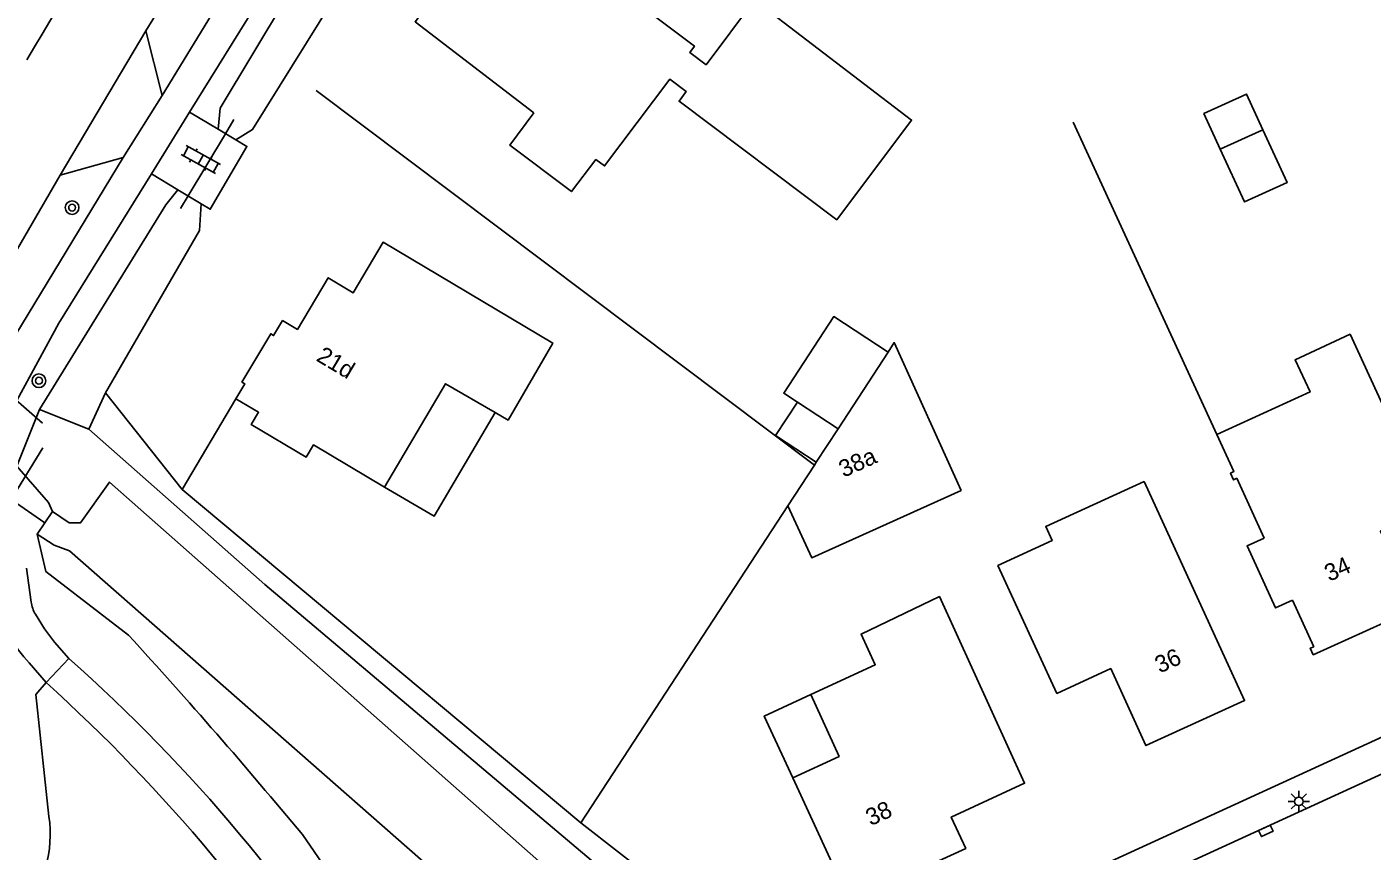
# Model space of a CAD drawing. Extents: x 136000 to 138005, y 398500 to 400500.
# Drawn here: x 137186.5 to 137265.3, y 398575.2 to 398623.5 of the extents above; entities that cross this region are included whole.
import ezdxf

# ---------------------------------------------------------------- set-up
doc = ezdxf.new("R2010")
doc.units = 0
for name, color, linetype in [('gg-afsc-erfafscheiding', 7, 'Continuous'), ('gg-afsc-muur', 7, 'Continuous'), ('gg-anno-huisnummerreeks BGT', 7, 'Continuous'), ('gg-bbg-gedigitaliseerde bebouwing', 7, 'Continuous'), ('gg-bbg-gedigitaliseerde bijgebouw', 7, 'Continuous'), ('gg-bbg-hoofdgebouw', 7, 'Continuous'), ('gg-bbg-luifel en loopbrug', 7, 'Continuous'), ('gg-bbg-onder overbouw', 7, 'Continuous'), ('gg-bbg-pand overbouw', 7, 'Continuous'), ('gg-bbg-tussenscheiding', 7, 'Continuous'), ('gg-knt-verharding', 7, 'Continuous'), ('gg-knt-verharding nz', 7, 'Continuous'), ('gg-kntw-bovenkant insteek waterloop', 7, 'Continuous'), ('gg-kntw-greppel-droge sloot', 7, 'Continuous'), ('gg-kntw-waterlijn', 7, 'Continuous'), ('gg-kwrk-duiker nz buis', 7, 'Continuous'), ('gt-grn-vlakafsluiter', 7, 'Continuous'), ('gt-symb-boom', 7, 'Continuous'), ('gt-symb-klinker verharding', 7, 'Continuous'), ('gt-symb-kolk', 7, 'Continuous'), ('gt-symb-lichtmast', 7, 'Continuous')]:
    doc.layers.add(name, color=color, linetype=linetype)

# ---------------------------------------------------------------- blocks, each defined once
blk = doc.blocks.new('gt0-BOOM')
at = {"layer": 'gt-symb-boom'}
for radius in [0.4, 0.2]:
    blk.add_circle((0, 0), radius, dxfattribs=at)
blk = doc.blocks.new('gt0-KOLK')
at = {"layer": 'gt-symb-kolk'}
blk.add_lwpolyline([(0, 0), (0.375, 0), (0.375, 0.4), (-0.375, 0.4), (-0.375, 0), (0, 0)], dxfattribs=at)
blk = doc.blocks.new('gt0-LMAST')
at = {"layer": 'gt-symb-lichtmast'}
for p, q in [((-0.182, 0.173), (-0.447, 0.438)), ((-0.005, 0.246), (-0.005, 0.621)), ((0.172, 0.173), (0.437, 0.438)), ((-0.255, -0.004), (-0.63, -0.004)), ((-0.182, -0.181), (-0.447, -0.446)), ((-0.005, -0.254), (-0.005, -0.629)), ((0.437, -0.446), (0.172, -0.181)), ((0.245, -0.004), (0.62, -0.004))]:
    blk.add_line(p, q, dxfattribs=at)
blk.add_circle((-0.005, -0.004), 0.25, dxfattribs=at)
blk = doc.blocks.new('gt0-KL1')
at = {"layer": 'gt-symb-klinker verharding'}
for p, q in [((-1.15, 0.3), (1.15, 0.3)), ((-1, -0.3), (-1, 0.3)), ((-0.5, 0.3), (-0.5, 0.45)), ((0, -0.3), (0, 0.3)), ((0.5, 0.3), (0.5, 0.45)), ((1, -0.3), (1, 0.3)), ((-1.15, -0.3), (1.15, -0.3)), ((-0.5, -0.45), (-0.5, -0.3)), ((0.5, -0.45), (0.5, -0.3))]:
    blk.add_line(p, q, dxfattribs=at)

msp = doc.modelspace()

# ---------------------------------------------------------------- linework, layer by layer
at = {"layer": 'gg-afsc-erfafscheiding'}
for p, q in [((137198.752, 398601.661), (137195.597, 398596.35)), ((137195.597, 398596.35), (137218.953, 398576.821)), ((137195.597, 398596.35), (137218.953, 398576.821)), ((137218.953, 398576.821), (137227.372, 398570.264))]:
    msp.add_line(p, q, dxfattribs=at)
at = {"layer": 'gg-afsc-muur'}
for p, q in [((137232.635, 398597.779), (137203.441, 398619.742)), ((137256.211, 398599.572), (137247.804, 398617.882)), ((137218.953, 398576.821), (137231.077, 398595.393))]:
    msp.add_line(p, q, dxfattribs=at)
msp.add_lwpolyline([(137188.982, 398594.403), (137188.001, 398595.059), (137187.114, 398593.733), (137188.095, 398593.078)], dxfattribs=at)
at = {"layer": 'gg-bbg-gedigitaliseerde bebouwing'}
for p, q in [((137236.961, 398604.405), (137234.026, 398599.909)), ((137232.75, 398597.956), (137232.635, 398597.779)), ((137258.984, 398593.503), (137257.385, 398597.003)), ((137261.893, 398587.136), (137260.646, 398589.865))]:
    msp.add_line(p, q, dxfattribs=at)
for points in [[(137241.229, 398596.294), (137237.321, 398604.956), (137236.961, 398604.405)], [(137260.646, 398589.865), (137259.646, 398589.408), (137257.984, 398593.046), (137258.984, 398593.503)]]:
    msp.add_lwpolyline(points, dxfattribs=at)
at = {"layer": 'gg-bbg-gedigitaliseerde bijgebouw'}
for p, q in [((137256.416, 398616.292), (137258.917, 398617.434)), ((137231.64, 398601.467), (137234.026, 398599.909))]:
    msp.add_line(p, q, dxfattribs=at)
for points in [[(137256.416, 398616.292), (137255.46, 398618.384), (137257.962, 398619.526), (137258.917, 398617.434)], [(137232.75, 398597.956), (137230.364, 398599.514), (137231.64, 398601.467)]]:
    msp.add_lwpolyline(points, dxfattribs=at)
at = {"layer": 'gg-bbg-hoofdgebouw'}
msp.add_line((137232.635, 398597.779), (137231.077, 398595.393), dxfattribs=at)
for points in [[(137216.21, 398618.417), (137214.789, 398616.533), (137218.406, 398613.805), (137219.841, 398615.688), (137220.345, 398615.31), (137224.164, 398620.394), (137225.131, 398619.667), (137224.71, 398619.107), (137233.947, 398612.16), (137238.334, 398618.004), (137229.132, 398625.018), (137226.289, 398621.247), (137225.334, 398621.965), (137225.61, 398622.332), (137214.484, 398630.699), (137209.241, 398623.761), (137216.21, 398618.417)], [(137198.752, 398601.661), (137199.273, 398602.537), (137199.101, 398602.639), (137200.786, 398605.475), (137200.957, 398605.373), (137201.478, 398606.25), (137202.355, 398605.729), (137204.157, 398608.763), (137205.618, 398607.881), (137207.374, 398610.837), (137217.306, 398604.933), (137214.695, 398600.42), (137213.936, 398600.859)], [(137256.211, 398599.572), (137261.676, 398602.069), (137260.803, 398603.957), (137264.026, 398605.447), (137268.72, 398595.246), (137265.798, 398593.901), (137267.698, 398589.772), (137267.898, 398589.862), (137268.073, 398589.475), (137261.867, 398586.663), (137261.693, 398587.044), (137261.893, 398587.136)], [(137213.936, 398600.859), (137211.027, 398602.542), (137207.458, 398596.489)], [(137207.458, 398596.489), (137203.29, 398598.965), (137202.861, 398598.243), (137199.647, 398600.153), (137200.076, 398600.874), (137198.752, 398601.661)], [(137257.385, 398597.003), (137257.185, 398596.912), (137257.007, 398597.302), (137257.206, 398597.394), (137256.211, 398599.572)], [(137251.962, 398596.824), (137246.19, 398594.176), (137246.566, 398593.358), (137243.394, 398591.891), (137246.844, 398584.395), (137250.005, 398585.85), (137252.058, 398581.342), (137257.837, 398583.974), (137251.962, 398596.824)], [(137241.229, 398596.294), (137232.481, 398592.347), (137231.077, 398595.393)], [(137231.366, 398579.448), (137234.707, 398572.194), (137241.501, 398575.317), (137240.658, 398577.153), (137244.955, 398579.128), (137239.958, 398590.07), (137235.373, 398587.879), (137236.207, 398586.079), (137232.431, 398584.332)]]:
    msp.add_lwpolyline(points, dxfattribs=at)
at = {"layer": 'gg-bbg-luifel en loopbrug'}
for points in [[(137258.917, 398617.434), (137260.329, 398614.341), (137257.828, 398613.199), (137256.416, 398616.292)], [(137231.64, 398601.467), (137230.842, 398601.988), (137233.777, 398606.484), (137236.961, 398604.405)], [(137207.458, 398596.489), (137210.353, 398594.782), (137213.936, 398600.859)]]:
    msp.add_lwpolyline(points, dxfattribs=at)
at = {"layer": 'gg-bbg-onder overbouw'}
msp.add_lwpolyline([(137232.431, 398584.332), (137234.087, 398580.704), (137231.366, 398579.448)], dxfattribs=at)
at = {"layer": 'gg-bbg-pand overbouw'}
msp.add_lwpolyline([(137231.366, 398579.448), (137229.696, 398583.071), (137232.431, 398584.332)], dxfattribs=at)
at = {"layer": 'gg-bbg-tussenscheiding'}
msp.add_line((137234.026, 398599.909), (137232.75, 398597.956), dxfattribs=at)
at = {"layer": 'gg-knt-verharding'}
for p, q in [((137202.585, 398638.053), (137193.48, 398623.231)), ((137194.435, 398619.441), (137205.428, 398637.468)), ((137207.016, 398636.202), (137196.029, 398618.455)), ((137193.48, 398623.231), (137188.452, 398614.769)), ((137193.48, 398623.231), (137194.435, 398619.441)), ((137192.149, 398615.799), (137194.435, 398619.441)), ((137196.029, 398618.455), (137193.798, 398614.852)), ((137197.701, 398617.459), (137196.029, 398618.455)), ((137198.74, 398616.84), (137197.701, 398617.459)), ((137192.149, 398615.799), (137184.144, 398602.64)), ((137188.452, 398614.769), (137192.149, 398615.799)), ((137188.452, 398614.769), (137182.931, 398605.271)), ((137193.798, 398614.852), (137188.38, 398606.1)), ((137193.798, 398614.852), (137195.353, 398613.916)), ((137196.712, 398613.098), (137195.353, 398613.916)), ((137185.92, 398601.567), (137188.38, 398606.1)), ((137186.747, 398589.752), (137186.472, 398591.734)), ((137187.624, 398585.033), (137188.968, 398586.435))]:
    msp.add_line(p, q, dxfattribs=at)
for points in [[(137196.712, 398613.098), (137197.243, 398612.778), (137199.39, 398616.453), (137198.74, 398616.84)], [(137314.717, 398604.283), (137301.624, 398598.232), (137238.269, 398569.165)], [(137313.758, 398601.64), (137241.444, 398568.469), (137232.736, 398564.456)], [(137188.968, 398586.435), (137188.129, 398587.391), (137187.529, 398588.184), (137186.999, 398589.033)], [(137187.624, 398585.033), (137187.017, 398584.328), (137187.792, 398577.187)]]:
    msp.add_lwpolyline(points, dxfattribs=at)
for centre, radius, start, end in [((137768.741, 398276.623), 676.734, 146.990074, 149.357554), ((137189.149, 398590.19), 2.442, 190.3399, 208.28988), ((137125.403, 398514.619), 95.906, 31.33686, 48.48768), ((137122.117, 398512.294), 97.889, 31.59949, 47.99484), ((137180.552, 398576.147), 7.315, 320.91021, 8.17337)]:
    msp.add_arc(centre, radius, start, end, dxfattribs=at)
at = {"layer": 'gg-knt-verharding nz'}
msp.add_line((137187.624, 398585.033), (137186.644, 398586.182), dxfattribs=at)
msp.add_arc((137191.611, 398590.955), 6.888, 191.20574, 223.85654, dxfattribs=at)
at = {"layer": 'gg-kntw-bovenkant insteek waterloop'}
msp.add_line((137187.053, 398600.555), (137187.25, 398601.046), dxfattribs=at)
for points in [[(137188.001, 398595.059), (137187.76, 398595.596), (137185.914, 398597.725), (137187.053, 398600.555)], [(137190.13, 398599.884), (137200.443, 398590.78), (137230.128, 398565.699)], [(137192.463, 398587.81), (137187.62, 398591.538), (137187.114, 398593.733)], [(137214.21, 398558.224), (137207.442, 398569.16), (137202.652, 398576.119)]]:
    msp.add_lwpolyline(points, dxfattribs=at)
msp.add_arc((136943.87, 398360.87), 336.601, 39.75298, 42.39295, dxfattribs=at)
at = {"layer": 'gg-kntw-greppel-droge sloot'}
for p, q in [((137190.13, 398599.884), (137191.104, 398602.022)), ((137187.25, 398601.046), (137190.13, 398599.884))]:
    msp.add_line(p, q, dxfattribs=at)
for points in [[(137208.216, 398635.277), (137207.39, 398634.644), (137197.818, 398618.694), (137197.701, 398617.459)], [(137198.74, 398616.84), (137199.72, 398617.445), (137209.846, 398633.735)], [(137187.25, 398601.046), (137194.651, 398613.035), (137195.353, 398613.916)], [(137191.104, 398602.022), (137196.616, 398611.536), (137196.712, 398613.098)]]:
    msp.add_lwpolyline(points, dxfattribs=at)
at = {"layer": 'gg-kntw-waterlijn'}
for p, q in [((137188.001, 398595.059), (137187.114, 398593.733)), ((137188.001, 398595.059), (137188.982, 398594.403)), ((137187.114, 398593.733), (137188.095, 398593.078))]:
    msp.add_line(p, q, dxfattribs=at)
for points in [[(137227.606, 398564.515), (137227.304, 398565.012), (137191.347, 398596.784), (137189.646, 398594.403), (137188.982, 398594.403)], [(137223.234, 398562.462), (137222.248, 398563.53), (137188.998, 398592.755), (137188.095, 398593.078)]]:
    msp.add_lwpolyline(points, dxfattribs=at)
at = {"layer": 'gg-kwrk-duiker nz buis'}
msp.add_line((137174.507, 398611.473), (137187.409, 398600.245), dxfattribs=at)
for points in [[(137198.634, 398618.026), (137198.136, 398617.2), (137195.944, 398613.56), (137195.503, 398612.827)], [(137167.238, 398608.38), (137170.827, 398605.91), (137185.576, 398595.762), (137187.559, 398594.398)], [(137187.444, 398598.794), (137185.576, 398595.762), (137180.392, 398587.35)]]:
    msp.add_lwpolyline(points, dxfattribs=at)
at = {"layer": 'gt-grn-vlakafsluiter'}
msp.add_line((137195.597, 398596.35), (137191.104, 398602.022), dxfattribs=at)

# ---------------------------------------------------------------- block references
at = {"layer": 'gt-symb-boom'}
for p in [(137189.151, 398612.868), (137187.208, 398602.724)]:
    msp.add_blockref('gt0-BOOM', p, dxfattribs=at)
at = {"layer": 'gt-symb-klinker verharding', "rotation": 150.92313646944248}
msp.add_blockref('gt0-KL1', (137196.688, 398615.683), dxfattribs=at)
at = {"layer": 'gt-symb-kolk', "rotation": -155.35167591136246}
msp.add_blockref('gt0-KOLK', (137258.999, 398576.524), dxfattribs=at)
at = {"layer": 'gt-symb-lichtmast'}
msp.add_blockref('gt0-LMAST', (137261.023, 398578.075), dxfattribs=at)

# ---------------------------------------------------------------- texts
at = {"layer": 'gg-anno-huisnummerreeks BGT'}
for s, rotation, p in [('21d', 329.3, (137203.395, 398603.926)), ('38a', 24.3, (137234.354, 398597.031)), ('34', 24.4, (137262.805, 398590.931)), ('36', 24.5, (137252.871, 398585.558)), ('38', 24.7, (137235.936, 398576.611))]:
    msp.add_text(s, height=1, rotation=rotation, dxfattribs=at).set_placement(p)

doc.saveas('drawing.dxf')
